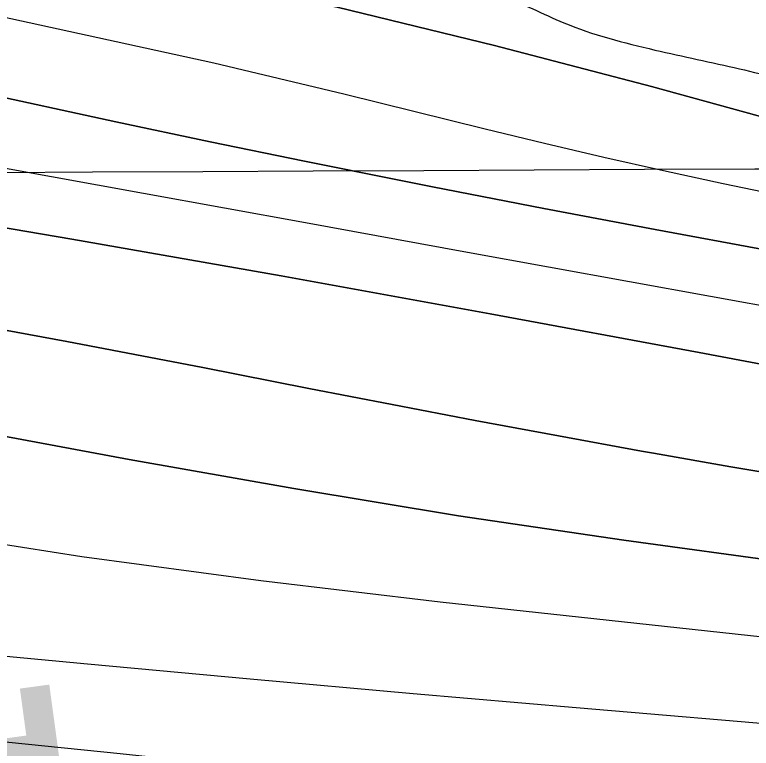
# Model space of a CAD drawing. Extents: x 3445503 to 3483459, y 540493 to 566012.
# Drawn here: x 3471308.9 to 3471583.9, y 551838.3 to 552112.2 of the extents above; entities that cross this region are included whole.
import ezdxf

# ---------------------------------------------------------------- set-up
doc = ezdxf.new("R2010")
doc.units = 0
for name, color, linetype in [('V-CHAN-NAID', 7, 'Continuous'), ('V-GRID-MAJR', 7, 'Continuous'), ('V-RIVR-EDGE', 7, 'Continuous'), ('V-TOPO-DPTH', 7, 'Continuous'), ('V-TOPO-MAJR', 7, 'Continuous'), ('V-TOPO-MINR', 7, 'Continuous'), ('V-TOPO-WATR', 7, 'Continuous')]:
    doc.layers.add(name, color=color, linetype=linetype)

msp = doc.modelspace()

# ---------------------------------------------------------------- linework, layer by layer
at = {"layer": 'V-GRID-MAJR'}
msp.add_spline([(3449621.526, 551946.219), (3454896.117, 551971.152), (3460170.705, 551996.853), (3465445.288, 552023.321), (3470719.8680000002, 552050.556), (3475994.444, 552078.558), (3481269.015, 552107.327), (3481269.0160000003, 552107.327)], degree=3, dxfattribs=at)
at = {"layer": 'V-RIVR-EDGE'}
msp.add_spline([(3466309.3848466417, 552621.9579710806), (3466349.703870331, 552619.4248512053), (3466382.7286882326, 552619.3431903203), (3466411.927860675, 552618.5757255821), (3466431.7444705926, 552619.221988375), (3466456.4313341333, 552621.2467355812), (3466478.3423179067, 552625.364137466), (3466500.245565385, 552626.3528723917), (3466524.236310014, 552628.0317091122), (3466536.750118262, 552627.6531342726), (3466565.613695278, 552631.7533443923), (3466586.12556452, 552632.3978880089), (3466600.729448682, 552633.7523039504), (3466616.0268729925, 552634.4097413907), (3466639.3163411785, 552633.656889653), (3466653.5691573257, 552633.621646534), (3466663.6572942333, 552636.3777557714), (3466670.958376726, 552636.70733408), (3466676.5238896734, 552638.0840993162), (3466689.3818892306, 552636.3141462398), (3466713.3709146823, 552637.2977236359), (3466728.6700581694, 552638.6504204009), (3466733.538592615, 552639.3336454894), (3466741.1864451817, 552639.3147345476), (3466744.6653205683, 552640.3490276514), (3466765.8784662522, 552643.425259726), (3466811.078918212, 552646.7898098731), (3466822.205646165, 552647.8051920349), (3466836.469636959, 552652.2891345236), (3466848.283028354, 552649.8265008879), (3466872.264317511, 552647.6814113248), (3466895.5486281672, 552644.842781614), (3466925.7906895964, 552644.0727381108), (3466966.4607813, 552642.9292772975), (3466982.79421789, 552640.8030986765), (3467002.59535522, 552635.1920275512), (3467043.595884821, 552627.0951139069), (3467061.669188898, 552625.6598966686), (3467070.7101388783, 552626.68043636), (3467078.7116382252, 552629.0940734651), (3467090.2031876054, 552637.061189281), (3467099.252733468, 552641.558025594), (3467116.301199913, 552647.425610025), (3467156.6554667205, 552659.1453062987), (3467180.3045988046, 552663.258410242), (3467190.046825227, 552666.710638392), (3467215.09593143, 552674.6442302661), (3467224.4982644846, 552681.2259849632), (3467241.911552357, 552694.0453030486), (3467256.190156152, 552704.4389497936), (3467275.6875028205, 552716.5578510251), (3467305.630931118, 552735.6035578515), (3467327.5634045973, 552748.4117012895), (3467352.2898091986, 552766.4274129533), (3467374.5759294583, 552781.6681044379), (3467388.8450777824, 552788.2378248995), (3467399.6405082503, 552795.8590302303), (3467402.78378821, 552801.7609981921), (3467413.9139545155, 552804.1668990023), (3467419.4846249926, 552807.6294422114), (3467425.4132401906, 552815.2626817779), (3467432.374429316, 552818.7217866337), (3467446.2950883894, 552824.9447370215), (3467466.1340476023, 552834.6293710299), (3467483.877773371, 552840.495236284), (3467499.17605727, 552841.5003033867), (3467510.654712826, 552844.2529742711), (3467520.049309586, 552847.7060620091), (3467524.5753718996, 552850.4759246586), (3467538.4917330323, 552854.9607267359), (3467570.8333258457, 552859.7476002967), (3467609.0837633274, 552864.1722311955), (3467645.5969120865, 552868.9487896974), (3467670.2803372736, 552869.5830182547), (3467689.7518962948, 552871.2730296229), (3467696.009230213, 552871.257557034), (3467706.087052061, 552869.8421103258), (3467716.5150823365, 552869.4686930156), (3467730.4194092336, 552869.0866798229), (3467744.6799616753, 552872.1801036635), (3467757.201506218, 552874.9301957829), (3467768.325655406, 552874.9026889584), (3467789.870098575, 552871.3730978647), (3467862.1813662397, 552872.9324518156), (3467905.6281973, 552870.0439659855), (3467943.4854469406, 552856.0450843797), (3467982.0233429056, 552836.1347793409), (3468014.6377812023, 552810.677012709), (3468040.65671139, 552789.0595045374), (3468070.1493594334, 552766.3905114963), (3468095.144311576, 552752.4234346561), (3468129.525264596, 552738.433148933), (3468159.7466959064, 552729.3199935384), (3468202.1480592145, 552725.3911974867), (3468241.4284918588, 552724.5988046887), (3468263.6742114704, 552723.5009020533), (3468284.519956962, 552718.5825114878), (3468310.5466234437, 552700.0936702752), (3468339.350029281, 552679.8598040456), (3468348.374647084, 552674.2753801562), (3468371.3078897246, 552670.0470913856), (3468394.9518642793, 552672.074417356), (3468423.1107265, 552672.3524203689), (3468450.5691718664, 552670.5463645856), (3468476.2946264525, 552670.8303847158), (3468493.331918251, 552672.17878354), (3468516.288369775, 552677.3364956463), (3468541.3426335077, 552687.3558654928), (3468560.1404229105, 552697.7383375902), (3468569.530721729, 552699.453277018), (3468577.1777147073, 552699.086736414), (3468586.549102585, 552693.1538232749), (3468603.1932065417, 552676.0787095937), (3468627.1512868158, 552664.5476191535), (3468668.5080419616, 552659.9261425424), (3468712.655289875, 552659.1217155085), (3468729.6977392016, 552662.5558923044), (3468746.743626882, 552667.3805877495), (3468759.9561328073, 552668.390812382), (3468773.149727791, 552661.7531844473), (3468796.0468677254, 552642.9244498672), (3468815.139851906, 552632.1006529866), (3468834.5778869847, 552620.2331075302), (3468847.085678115, 552617.4211250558), (3468885.6579576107, 552611.4160065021), (3468924.924636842, 552605.0615391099), (3468947.8638966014, 552603.2666579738), (3468956.9074253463, 552605.3300866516), (3468965.9595499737, 552610.869811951), (3468970.840118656, 552616.4198523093), (3468974.664044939, 552616.4103968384), (3468976.7334907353, 552609.8002757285), (3468983.642244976, 552592.0539711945), (3468990.5742081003, 552583.6936675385), (3469002.715458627, 552573.2346920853), (3469014.5168157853, 552565.9052431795), (3469022.157791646, 552563.1052949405), (3469029.1086657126, 552562.3928438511), (3469038.490368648, 552560.6314866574), (3469047.8634757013, 552555.3938328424), (3469053.7680224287, 552553.2934418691), (3469073.9245257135, 552550.8101781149), (3469091.299991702, 552548.3337910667), (3469106.580224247, 552542.0386352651), (3469126.7289912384, 552536.4267045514), (3469142.713078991, 552533.6061261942), (3469153.1385305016, 552532.1898198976), (3469162.515075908, 552528.3426847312), (3469171.8761487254, 552518.2382156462), (3469185.7598455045, 552509.5130905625), (3469208.691368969, 552504.5895424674), (3469232.6709389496, 552501.7491935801), (3469258.052202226, 552503.4245919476), (3469277.1821487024, 552507.5488705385), (3469302.5720078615, 552512.7005655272), (3469341.873930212, 552520.598914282), (3469368.302380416, 552524.0098821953), (3469396.1067362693, 552521.5077074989), (3469447.8657340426, 552506.0839237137), (3469526.008483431, 552475.9943654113), (3469583.6754662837, 552459.8607093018), (3469651.0795180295, 552445.0935033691), (3469684.7815439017, 552437.7099004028), (3469730.656625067, 552432.7296194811), (3469767.1482841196, 552428.8154364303), (3469829.708729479, 552423.4462656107), (3469847.787191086, 552424.0968263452), (3469856.8255623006, 552424.0744770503), (3469867.597783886, 552422.3096815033), (3469876.2790699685, 552418.4642655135), (3469887.7370954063, 552412.8738245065), (3469925.5952046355, 552399.2225725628), (3469955.1256745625, 552391.8492846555), (3469977.3593599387, 552385.8845667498), (3470001.330334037, 552379.5679212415), (3470024.271312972, 552378.4682994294), (3470048.2654959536, 552381.5376547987), (3470074.0072827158, 552388.4266385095), (3470084.094560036, 552390.8351180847), (3470093.829909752, 552391.5063089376), (3470109.1161594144, 552387.6445607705), (3470138.280948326, 552372.9719095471), (3470163.617513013, 552356.5705654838), (3470192.4441277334, 552345.7227001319), (3470225.456051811, 552340.4265943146), (3470241.7920671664, 552339.3433046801), (3470271.6882181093, 552339.2693800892), (3470310.9617740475, 552335.6959499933), (3470330.081405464, 552335.6486726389), (3470358.588756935, 552336.2734457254), (3470382.571765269, 552334.8236154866), (3470398.206504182, 552331.3086373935), (3470414.528766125, 552324.6632731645), (3470435.0191456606, 552316.6170752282), (3470465.5847682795, 552306.1125415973), (3470481.553383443, 552297.0346293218), (3470485.3755905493, 552296.3299145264), (3470491.6320648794, 552295.9668122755), (3470495.7976037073, 552293.5230895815), (3470499.962282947, 552290.7317372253), (3470505.8651104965, 552287.9360869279), (3470526.710855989, 552283.017696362), (3470533.314959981, 552282.6537345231), (3470539.224664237, 552282.6391215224), (3470542.35161202, 552281.9361259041), (3470544.0837432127, 552279.4984203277), (3470547.2055334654, 552276.7096467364), (3470551.369353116, 552273.5706647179), (3470557.6223890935, 552271.8170438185), (3470564.5698248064, 552269.7140740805), (3470576.390092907, 552270.0324777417), (3470585.774374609, 552269.3140095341), (3470591.329572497, 552266.5192188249), (3470613.5581003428, 552258.468722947), (3470637.518759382, 552247.9805214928), (3470666.686127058, 552234.3507592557), (3470680.9234706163, 552228.0581822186), (3470696.5547711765, 552223.1526854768), (3470705.2403551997, 552221.0454177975), (3470710.454800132, 552221.0325239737), (3470716.373959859, 552224.8418372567), (3470726.806288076, 552226.2065682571), (3470744.8873284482, 552227.9000179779), (3470772.007599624, 552229.918748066), (3470784.1763569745, 552230.5839218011), (3470792.1709796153, 552230.2165216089), (3470802.939762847, 552227.0612074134), (3470818.5822380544, 552226.6748962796), (3470830.0617531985, 552229.7751968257), (3470835.9809129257, 552233.5845101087), (3470842.5867360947, 552233.9158075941), (3470861.0085294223, 552232.8273604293), (3470874.207281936, 552228.2755104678), (3470890.1810546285, 552221.2833761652), (3470909.2989668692, 552220.5408394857), (3470935.3711915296, 552220.4763703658), (3470949.6326035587, 552223.9174238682), (3470960.7627698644, 552226.3233246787), (3470973.2774377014, 552226.2923795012), (3470997.600339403, 552221.7130227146), (3471022.2691515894, 552216.4375470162), (3471070.562167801, 552205.1939150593), (3471088.982241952, 552203.410208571), (3471111.9249400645, 552203.0058460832), (3471121.6577110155, 552202.63414795), (3471127.9124661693, 552201.5757863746), (3471132.7706855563, 552198.0874555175), (3471136.5825776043, 552193.2111847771), (3471141.449392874, 552193.1991505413), (3471145.627825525, 552195.9698727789), (3471151.191619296, 552196.651378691), (3471156.7536938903, 552196.6376252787), (3471178.2955582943, 552192.0651451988), (3471192.538918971, 552188.2059757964), (3471223.459047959, 552180.4816198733), (3471265.8406407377, 552168.5573415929), (3471314.8263375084, 552156.2691014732), (3471351.300804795, 552145.4023251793), (3471386.043140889, 552136.9732544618), (3471401.337986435, 552136.5878029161), (3471419.4112905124, 552135.1525856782), (3471433.656370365, 552131.9886755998), (3471456.2385449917, 552126.3707277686), (3471476.7409587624, 552123.1913451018), (3471490.6366897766, 552119.3330352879), (3471513.9029490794, 552109.1941826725), (3471547.945727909, 552099.0286828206), (3471579.5628353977, 552091.9978670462), (3471609.4417945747, 552084.9713492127), (3471637.2366949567, 552078.6452482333), (3471668.4958577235, 552067.4437361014), (3471684.820698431, 552061.841260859), (3471699.7636163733, 552059.718520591), (3471716.436946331, 552054.4628154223), (3471743.1820810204, 552045.3582559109), (3471759.4974662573, 552035.931854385), (3471773.3906185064, 552031.0306555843), (3471788.6674126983, 552023.3449811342), (3471808.459094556, 552013.9099837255), (3471820.614098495, 552009.0130828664), (3471825.8216667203, 552006.2191517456), (3471833.447169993, 551997.1618695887), (3471837.259921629, 551992.6332285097), (3471849.414065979, 551987.3886979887), (3471863.313235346, 551984.9209068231), (3471900.5121879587, 551985.8718198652), (3471925.883995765, 551983.723291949), (3471961.6760975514, 551978.0726797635), (3472004.068005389, 551970.3199574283), (3472058.2621299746, 551955.5854158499), (3472104.461631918, 551941.2182744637), (3472151.699724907, 551925.1104060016), (3472165.5920175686, 551919.8615775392), (3472170.7952878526, 551915.3294981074), (3472181.9056836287, 551909.7399166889), (3472191.9809267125, 551907.2815809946), (3472199.9643747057, 551902.3949951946), (3472208.994150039, 551898.8963492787), (3472220.108843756, 551895.0449161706), (3472235.3925146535, 551890.1402790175), (3472240.606959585, 551890.1273851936), (3472245.472915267, 551889.7677212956), (3472259.3703654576, 551886.604670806), (3472269.448187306, 551885.1892240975), (3472280.212672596, 551880.2957615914), (3472294.809680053, 551878.8691402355), (3472314.2752219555, 551878.1257439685), (3472330.2687651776, 551879.1290918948), (3472344.178249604, 551880.8328566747), (3472354.254352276, 551878.7221506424), (3472360.163196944, 551878.3599079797), (3472367.812768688, 551879.0362563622), (3472378.246816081, 551881.096246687), (3472386.2422983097, 551881.076476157), (3472400.490816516, 551879.3030847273), (3472427.2557217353, 551878.1940074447), (3472454.38115044, 551882.2985155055), (3472479.7598349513, 551882.9310248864), (3472504.4381026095, 551881.4794754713), (3472524.948252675, 551881.4287597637), (3472536.418312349, 551880.7051340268), (3472544.4069178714, 551877.9043261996), (3472549.2677160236, 551875.4588843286), (3472555.1774202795, 551875.4442713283), (3472570.123776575, 551874.7120497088), (3472580.207615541, 551875.7300106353), (3472593.4184022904, 551876.0449759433), (3472610.103766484, 551875.6560860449), (3472633.7443026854, 551876.2928933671), (3472647.2949828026, 551873.4783321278), (3472654.2398397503, 551870.3324734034), (3472660.149544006, 551870.3178604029), (3472666.4103162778, 551871.6929064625), (3472682.051931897, 551870.9589656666), (3472693.8790767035, 551874.0584066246), (3472707.1027572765, 551879.5878168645), (3472717.8801363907, 551879.9087992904), (3472730.733838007, 551876.4006979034), (3472741.8571276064, 551876.0255614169), (3472753.678255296, 551876.6915947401), (3472772.8142188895, 551883.249280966), (3472794.0325221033, 551888.4112910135), (3472814.549548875, 551891.1416126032), (3472833.325848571, 551892.8333431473), (3472843.4114067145, 551894.5465633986), (3472860.4572943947, 551899.3712588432), (3472888.2831399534, 551905.5598257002), (3472914.0189095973, 551910.0154017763), (3472934.187447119, 551912.3989532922), (3472958.177332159, 551913.7301603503), (3472986.3353347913, 551913.660533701), (3473020.7489521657, 551912.8801751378), (3473048.558465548, 551912.4637784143), (3473074.9877753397, 551916.2223759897), (3473094.816419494, 551921.7354540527), (3473113.957540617, 551930.3789182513), (3473134.14498908, 551940.4103223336), (3473153.2938464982, 551952.1824534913), (3473173.494188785, 551967.4283025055), (3473183.9394108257, 551974.0074784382), (3473198.201682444, 551977.7961616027), (3473219.4002151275, 551974.9626894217), (3473232.247899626, 551969.0211803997), (3473250.2988544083, 551958.5475919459), (3473256.5475924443, 551955.055822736), (3473269.4025833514, 551952.0691659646)], degree=3, dxfattribs=at)
at = {"layer": 'V-TOPO-DPTH'}
for points in [[(3471715.07073858, 551957.6763923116), (3471564.502344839, 551986.0801045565), (3471486.474414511, 552000.5559307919), (3471408.3904730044, 552014.717528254), (3471330.2225147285, 552028.4077825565), (3471251.9985452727, 552041.7838080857), (3471081.3206052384, 552070.4394911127), (3471076.4028922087, 552071.2712159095), (3471073.944840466, 552071.6918021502), (3471071.48719111, 552072.1147503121), (3471057.0582287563, 552074.6086031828), (3471047.393921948, 552076.320436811), (3471037.739642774, 552078.0858452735), (3471028.1004050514, 552079.9316159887), (3471018.4711949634, 552081.8309615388), (3470449.0284288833, 552196.6188338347)], [(3470449.0284288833, 552196.6188338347), (3471018.4711949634, 552081.8309615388), (3471028.1004050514, 552079.9316159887), (3471037.739642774, 552078.0858452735), (3471047.393921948, 552076.320436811), (3471057.0582287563, 552074.6086031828), (3471071.48719111, 552072.1147503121), (3471073.944840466, 552071.6918021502), (3471076.4028922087, 552071.2712159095), (3471081.3206052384, 552070.4394911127), (3471251.9985452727, 552041.7838080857), (3471330.2225147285, 552028.4077825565), (3471408.3904730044, 552014.717528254), (3471486.474414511, 552000.5559307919), (3471564.502344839, 551986.0801045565), (3471715.07073858, 551957.6763923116)], [(3470740.205629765, 552191.0080773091), (3470816.148535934, 552176.8103573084), (3470892.101590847, 552162.6667622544), (3471029.74271328, 552137.112050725), (3471055.0932797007, 552132.3510133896), (3471080.430343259, 552127.5199483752), (3471105.7471525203, 552122.5838418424), (3471131.0504589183, 552117.5777076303), (3471170.7731521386, 552109.6331355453), (3471206.0267303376, 552102.4650318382), (3471241.2486151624, 552095.1468038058), (3471346.7112633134, 552072.2314266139), (3471381.892608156, 552064.7232739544), (3471417.1274922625, 552057.4705280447), (3471452.398069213, 552050.3880533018), (3471464.9006356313, 552047.9246304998), (3471506.473175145, 552039.8664262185), (3471548.07758714, 552031.9792241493), (3471589.7298078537, 552024.3485253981)], [(3470740.205629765, 552191.0080773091), (3470816.148535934, 552176.8103573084), (3470892.101590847, 552162.6667622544), (3471029.74271328, 552137.112050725), (3471055.0932797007, 552132.3510133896), (3471080.430343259, 552127.5199483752), (3471105.7471525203, 552122.5838418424), (3471131.0504589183, 552117.5777076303), (3471170.7731521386, 552109.6331355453), (3471206.0267303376, 552102.4650318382), (3471241.2486151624, 552095.1468038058), (3471346.7112633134, 552072.2314266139), (3471381.892608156, 552064.7232739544), (3471417.1274922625, 552057.4705280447), (3471452.398069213, 552050.3880533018), (3471464.9006356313, 552047.9246304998), (3471506.473175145, 552039.8664262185), (3471548.07758714, 552031.9792241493), (3471589.7298078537, 552024.3485253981)], [(3471651.1524471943, 552056.6382355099), (3471546.639599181, 552085.4473201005), (3471488.1045735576, 552100.7570406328), (3471429.33281034, 552115.0330783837), (3471310.842333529, 552139.4504227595), (3471129.587148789, 552172.6786982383)], [(3471129.587148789, 552172.6786982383), (3471310.842333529, 552139.4504227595), (3471429.33281034, 552115.0330783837), (3471488.1045735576, 552100.7570406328), (3471546.639599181, 552085.4473201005), (3471651.1524471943, 552056.6382355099)], [(3471605.285044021, 551938.5838575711), (3471576.3482675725, 551943.451087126), (3471547.442062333, 551948.5056193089), (3471542.9970978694, 551949.3051051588), (3471511.905665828, 551954.9759464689), (3471480.8333287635, 551960.7481936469), (3471449.7896341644, 551966.6725496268), (3471418.765034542, 551972.6983114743), (3471379.114848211, 551980.5001867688), (3471328.3707514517, 551990.2081812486), (3471277.5629830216, 551999.559726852), (3471226.659707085, 552008.3765991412), (3471175.692759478, 552016.8370225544), (3471129.813651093, 552024.2052571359), (3471101.7303574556, 552028.6614030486), (3471073.6362185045, 552033.0472110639), (3471045.525811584, 552037.3275122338), (3471017.404559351, 552041.5374755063), (3470777.3924584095, 552077.0085746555)], [(3470777.3924584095, 552077.0085746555), (3471017.404559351, 552041.5374755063), (3471045.525811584, 552037.3275122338), (3471073.6362185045, 552033.0472110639), (3471101.7303574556, 552028.6614030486), (3471129.813651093, 552024.2052571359), (3471175.692759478, 552016.8370225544), (3471226.659707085, 552008.3765991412), (3471277.5629830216, 551999.559726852), (3471328.3707514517, 551990.2081812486), (3471379.114848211, 551980.5001867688), (3471418.765034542, 551972.6983114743), (3471449.7896341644, 551966.6725496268), (3471480.8333287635, 551960.7481936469), (3471511.905665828, 551954.9759464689), (3471542.9970978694, 551949.3051051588), (3471547.442062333, 551948.5056193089), (3471576.3482675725, 551943.451087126), (3471605.285044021, 551938.5838575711)], [(3471598.2243739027, 551907.5677621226), (3471536.381629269, 551915.9789730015), (3471474.6498370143, 551925.0988915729), (3471413.084473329, 551935.2818716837), (3471351.6300620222, 551946.1735594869), (3471256.6916591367, 551963.8453327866), (3471238.456398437, 551967.2878721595), (3471220.2332380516, 551970.7924748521), (3471202.0282281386, 551974.3901725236), (3471183.835318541, 551978.0499335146), (3471165.62983553, 551981.6367754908), (3471147.3954983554, 551985.064388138), (3471129.117879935, 551988.2531567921), (3471110.81140735, 551991.2826961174), (3471091.979311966, 551994.2727851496), (3471081.534566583, 551995.9029299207), (3471071.0843144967, 551997.496308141), (3471060.625802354, 551999.034536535), (3471050.1617835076, 552000.5359983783), (3470831.1615369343, 552031.3706003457), (3470761.9088429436, 552041.2543389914)], [(3470761.9088429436, 552041.2543389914), (3470831.1615369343, 552031.3706003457), (3471050.1617835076, 552000.5359983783), (3471060.625802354, 551999.034536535), (3471071.0843144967, 551997.496308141), (3471081.534566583, 551995.9029299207), (3471091.979311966, 551994.2727851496), (3471110.81140735, 551991.2826961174), (3471129.117879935, 551988.2531567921), (3471147.3954983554, 551985.064388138), (3471165.62983553, 551981.6367754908), (3471183.835318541, 551978.0499335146), (3471202.0282281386, 551974.3901725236), (3471220.2332380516, 551970.7924748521), (3471238.456398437, 551967.2878721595), (3471256.6916591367, 551963.8453327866), (3471351.6300620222, 551946.1735594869), (3471413.084473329, 551935.2818716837), (3471474.6498370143, 551925.0988915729), (3471536.381629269, 551915.9789730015), (3471598.2243739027, 551907.5677621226)]]:
    msp.add_lwpolyline(points, dxfattribs=at)
at = {"layer": 'V-TOPO-MAJR'}
msp.add_lwpolyline([(3471708.732115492, 551866.7840471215), (3471467.779022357, 551892.882548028), (3471400.8002499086, 551900.8813703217), (3471333.9633931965, 551909.8558630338), (3471267.339410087, 551920.293861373), (3471200.8573427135, 551931.7075301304), (3471088.3235038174, 551952.3004052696), (3471078.219711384, 551954.1752626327), (3471068.122318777, 551956.0835292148), (3471058.0345259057, 551958.041909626), (3471047.953132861, 551960.0336992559), (3471002.1060464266, 551969.210075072), (3470969.077391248, 551975.6600867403), (3470936.010718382, 551981.9034414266), (3470902.887018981, 551987.8368106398), (3470869.7253018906, 551993.563522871), (3470447.70181224, 552064.4091537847)], dxfattribs=at)
at = {"layer": 'V-TOPO-MINR'}
for points in [[(3471595.7470674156, 552044.4808676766), (3471573.4282049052, 552049.0746358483), (3471551.161193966, 552053.9178180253), (3471528.927864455, 552058.9076709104), (3471506.7450570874, 552064.1175298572), (3471484.595931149, 552069.4740595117), (3471431.839458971, 552082.5095926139), (3471383.250965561, 552094.0987650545), (3471285.671031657, 552115.4341864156), (3471236.6795911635, 552125.1804353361), (3471159.5503743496, 552139.8763310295), (3471120.957102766, 552147.1290787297), (3471082.3402426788, 552154.2521134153), (3471043.6879998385, 552161.1805785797), (3471005.012168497, 552167.9793307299), (3470999.7384280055, 552168.8927076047), (3470958.4165531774, 552176.0989363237), (3470917.1060371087, 552183.3692690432), (3470875.812559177, 552190.7357577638), (3470834.5304400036, 552198.1663504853), (3470472.761797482, 552263.7179082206)], [(3471715.07073858, 551957.6763923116), (3471564.502344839, 551986.0801045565), (3471486.474414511, 552000.5559307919), (3471408.3904730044, 552014.717528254), (3471330.2225147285, 552028.4077825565), (3471251.9985452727, 552041.7838080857), (3471081.3206052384, 552070.4394911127), (3471076.4028922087, 552071.2712159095), (3471073.944840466, 552071.6918021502), (3471071.48719111, 552072.1147503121), (3471057.0582287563, 552074.6086031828), (3471047.393921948, 552076.320436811), (3471037.739642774, 552078.0858452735), (3471028.1004050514, 552079.9316159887), (3471018.4711949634, 552081.8309615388), (3470449.0284288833, 552196.6188338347)], [(3471589.7298078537, 552024.3485253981), (3471548.07758714, 552031.9792241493), (3471506.473175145, 552039.8664262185), (3471464.9006356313, 552047.9246304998), (3471452.398069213, 552050.3880533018), (3471417.1274922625, 552057.4705280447), (3471381.892608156, 552064.7232739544), (3471346.7112633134, 552072.2314266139), (3471241.2486151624, 552095.1468038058), (3471206.0267303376, 552102.4650318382), (3471170.7731521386, 552109.6331355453), (3471131.0504589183, 552117.5777076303), (3471105.7471525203, 552122.5838418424), (3471080.430343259, 552127.5199483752), (3471055.0932797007, 552132.3510133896), (3471029.74271328, 552137.112050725), (3470892.101590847, 552162.6667622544), (3470816.148535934, 552176.8103573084), (3470740.205629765, 552191.0080773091)], [(3471598.946603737, 552001.4737350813), (3471538.4633116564, 552012.4782384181), (3471477.978538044, 552023.4745879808), (3471417.491542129, 552034.458706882), (3471357.00306468, 552045.434672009), (3471252.4844900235, 552064.3892242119), (3471235.0133749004, 552067.6025641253), (3471217.5532597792, 552070.8738190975), (3471200.1096446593, 552074.2319466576), (3471182.6770295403, 552077.6479892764), (3471182.603466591, 552077.6625946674), (3471165.2202729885, 552081.1364116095), (3471147.8429320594, 552084.6390791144), (3471130.474370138, 552088.1850224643), (3471113.11166089, 552091.7598163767), (3471100.6929166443, 552094.3328287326), (3471089.540475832, 552096.6254443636), (3471078.38337745, 552098.8949800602), (3471067.2192927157, 552101.129895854), (3471056.050550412, 552103.3417317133), (3470643.8131443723, 552184.3161709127)], [(3471605.285044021, 551938.5838575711), (3471576.3482675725, 551943.451087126), (3471547.442062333, 551948.5056193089), (3471542.9970978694, 551949.3051051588), (3471511.905665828, 551954.9759464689), (3471480.8333287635, 551960.7481936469), (3471449.7896341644, 551966.6725496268), (3471418.765034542, 551972.6983114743), (3471379.114848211, 551980.5001867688), (3471328.3707514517, 551990.2081812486), (3471277.5629830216, 551999.559726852), (3471226.659707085, 552008.3765991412), (3471175.692759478, 552016.8370225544), (3471129.813651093, 552024.2052571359), (3471101.7303574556, 552028.6614030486), (3471073.6362185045, 552033.0472110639), (3471045.525811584, 552037.3275122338), (3471017.404559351, 552041.5374755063), (3470777.3924584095, 552077.0085746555)], [(3471598.2243739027, 551907.5677621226), (3471536.381629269, 551915.9789730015), (3471474.6498370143, 551925.0988915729), (3471413.084473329, 551935.2818716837), (3471351.6300620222, 551946.1735594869), (3471256.6916591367, 551963.8453327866), (3471238.456398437, 551967.2878721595), (3471220.2332380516, 551970.7924748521), (3471202.0282281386, 551974.3901725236), (3471183.835318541, 551978.0499335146), (3471165.62983553, 551981.6367754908), (3471147.3954983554, 551985.064388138), (3471129.117879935, 551988.2531567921), (3471110.81140735, 551991.2826961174), (3471091.979311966, 551994.2727851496), (3471081.534566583, 551995.9029299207), (3471071.0843144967, 551997.496308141), (3471060.625802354, 551999.034536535), (3471050.1617835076, 552000.5359983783), (3470831.1615369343, 552031.3706003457), (3470761.9088429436, 552041.2543389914)], [(3471606.5013255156, 551845.9616184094), (3471518.526194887, 551853.4535684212), (3471457.689940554, 551858.7301585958), (3471396.865144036, 551864.133480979), (3471336.0575342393, 551869.7269016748), (3471275.261382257, 551875.4470545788), (3471198.856727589, 551882.7562586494), (3471176.306037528, 551885.1740910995), (3471153.8013464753, 551887.9344824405), (3471131.3656539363, 551891.2087121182), (3471108.9759604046, 551894.8255006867), (3471086.662761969, 551898.9041081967), (3471064.405458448, 551903.2552868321), (3471042.2319973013, 551908.0153221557), (3471020.1144310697, 551913.0479286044), (3470813.529652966, 551962.0578850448)], [(3471599.3294482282, 551806.766208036), (3471536.662919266, 551814.8483704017), (3471473.9492775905, 551822.530022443), (3471411.164966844, 551829.6109089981), (3471348.333543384, 551836.2912852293), (3471072.9320015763, 551864.2399553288), (3471067.2696727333, 551864.8730902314), (3471061.6177987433, 551865.5830925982), (3471055.9816070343, 551866.4083961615), (3471050.3558701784, 551867.3105671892), (3471016.326600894, 551873.1248382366), (3470993.7480916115, 551877.2486620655), (3470971.241513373, 551881.714487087), (3470948.842831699, 551886.693313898), (3470926.516081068, 551892.0141419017), (3470830.890252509, 551915.9611918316), (3470772.750383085, 551930.4912446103)]]:
    msp.add_lwpolyline(points, dxfattribs=at)
at = {"layer": 'V-TOPO-WATR'}
msp.add_lwpolyline([(3471651.1524471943, 552056.6382355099), (3471546.639599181, 552085.4473201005), (3471488.1045735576, 552100.7570406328), (3471429.33281034, 552115.0330783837), (3471310.842333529, 552139.4504227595), (3471129.587148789, 552172.6786982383)], dxfattribs=at)

# ---------------------------------------------------------------- texts
at = {"layer": 'V-CHAN-NAID'}
msp.add_text('JOHN W. STONE (150.1)', height=100.00000199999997, rotation=277.74034115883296, dxfattribs=at).set_placement((3471219.1180439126, 551875.2402370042))

doc.saveas('drawing.dxf')
